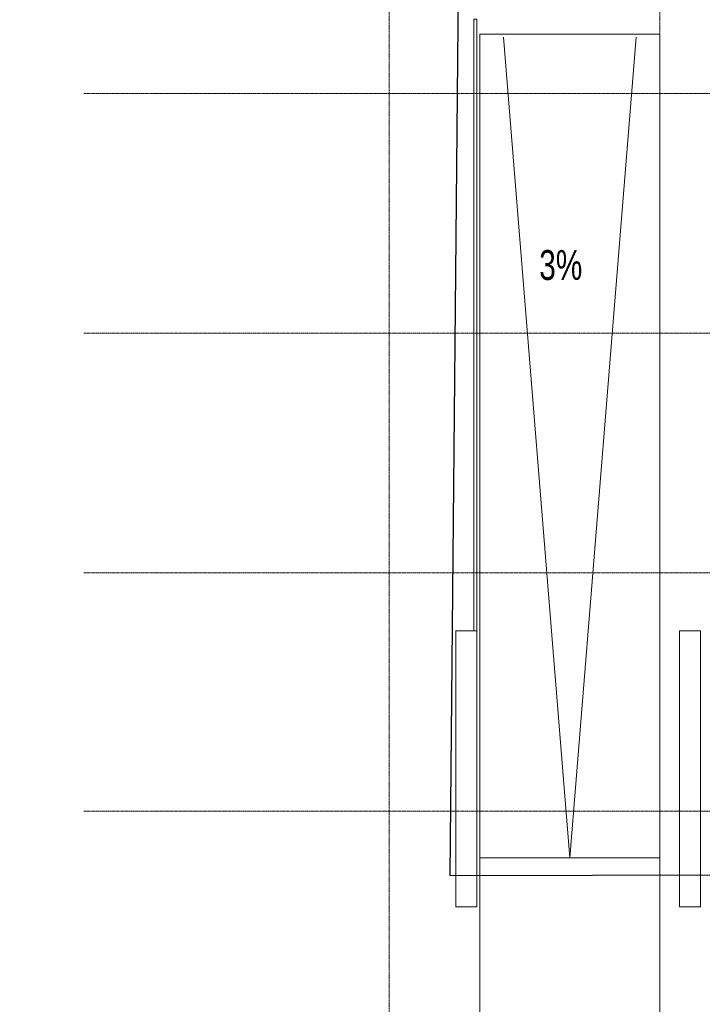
# Model space of a CAD drawing. Header units: millimetres. Extents: x -409347 to -76892, y 286088 to 1850972.
# Tile 304 of 364: x -310627 to -287861, y 1274910 to 1307761. Entities that reach past the tile are written whole.
import ezdxf

# ---------------------------------------------------------------- set-up
doc = ezdxf.new("R2010")
doc.units = ezdxf.units.MM
doc.linetypes.add('DGN Style 2', pattern=[3.08948, 1.853688, -1.235792])
doc.linetypes.add('DGN Style 4', pattern=[4.946257, 2.471584, -1.235792, 0.003089, -1.235792])
doc.layers.add('A_P_ACHS_HAR_X_X', color=70, linetype='DGN Style 4', lineweight=0, transparency=0.7)
for name, color, linetype, lineweight in [('A_P_ALLG_RWO_X_X', 20, 'Continuous', 30), ('A_P_ALLG_TXT_X_T', 7, 'Continuous', 0), ('A_P_AUSA_STR_X_X', 251, 'Continuous', 0), ('A_P_WAND_BET_A_X', 25, 'Continuous', 0), ('A_P_WAND_BET_V_X', 131, 'DGN Style 2', 0)]:
    doc.layers.add(name, color=color, linetype=linetype, lineweight=lineweight)
doc.styles.add('HPP500-35', font='arial.ttf', dxfattribs={"width": 0.714286, "height": 1.75})

msp = doc.modelspace()

# ---------------------------------------------------------------- linework, layer by layer
at = {"layer": 'A_P_ACHS_HAR_X_X', "ltscale": 0.000466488, "transparency": 33554477}
for p, q in [((-298305, 1348122), (-298305, 1258122)), ((-289277, 1348122), (-289277, 1258122)), ((-218489, 1305302), (-308489, 1305302)), ((-218489, 1297302), (-308489, 1297302)), ((-218489, 1289302), (-308489, 1289302)), ((-218489, 1281350), (-308489, 1281350))]:
    msp.add_line(p, q, dxfattribs=at)
at = {"layer": 'A_P_ALLG_RWO_X_X', "ltscale": 0.01}
msp.add_lwpolyline([(-299745, 1340273), (-299084, 1312338), (-295968, 1312345), (-296277, 1279204), (-262946, 1279288), (-262947, 1280042), (-247230, 1280212), (-224684, 1281100), (-223942, 1277761), (-223416, 1275855), (-216580, 1276717), (-198124, 1282612), (-204829, 1310223), (-209813, 1308967), (-209539, 1307618), (-225725, 1303346), (-227528, 1341854)], dxfattribs=at)
at = {"layer": 'A_P_AUSA_STR_X_X', "ltscale": 0.01, "transparency": 33554585, "extrusion": (0, 0, -1)}
for p, q in [((-295277, 1269684), (-295277, 1307275)), ((-295277, 1307275), (-294977, 1307275)), ((-294977, 1307275), (-289277, 1307275)), ((-289277, 1307275), (-289277, 1271331))]:
    msp.add_line(p, q, dxfattribs=at)
at = {"layer": 'A_P_AUSA_STR_X_X', "ltscale": 0.01, "transparency": 33554585}
for p, q in [((-294491, 1307175), (-292277, 1279798)), ((-292277, 1279798), (-290063, 1307175)), ((-295277, 1279798), (-289277, 1279798))]:
    msp.add_line(p, q, dxfattribs=at)
at = {"layer": 'A_P_WAND_BET_A_X', "ltscale": 0.01}
msp.add_3dface([(-409347, 1850972), (-87526, 1850972), (-87526, 286088), (-409347, 286088)], dxfattribs=at)
at = {"layer": 'A_P_WAND_BET_A_X'}
for points in [[(-295477, 1307775), (-295377, 1307775), (-295377, 1287375), (-295477, 1287375)], [(-296077, 1287375), (-295377, 1287375), (-295377, 1278163), (-296077, 1278163)], [(-288617, 1287375), (-287917, 1287375), (-287917, 1278163), (-288617, 1278163)]]:
    msp.add_3dface(points, dxfattribs=at)
at = {"layer": 'A_P_WAND_BET_V_X'}
msp.add_3dface([(-393846, 1377501), (-393839, 1242491), (-110945, 1242506), (-110952, 1377516)], dxfattribs=at)

# ---------------------------------------------------------------- texts
at = {"layer": 'A_P_ALLG_TXT_X_T', "linetype": 'Continuous', "style": 'HPP500-35', "width": 0.714286}
msp.add_text('3%', height=995.8, rotation=0.1438, dxfattribs=at).set_placement((-293298, 1299078))

doc.saveas('drawing.dxf')
